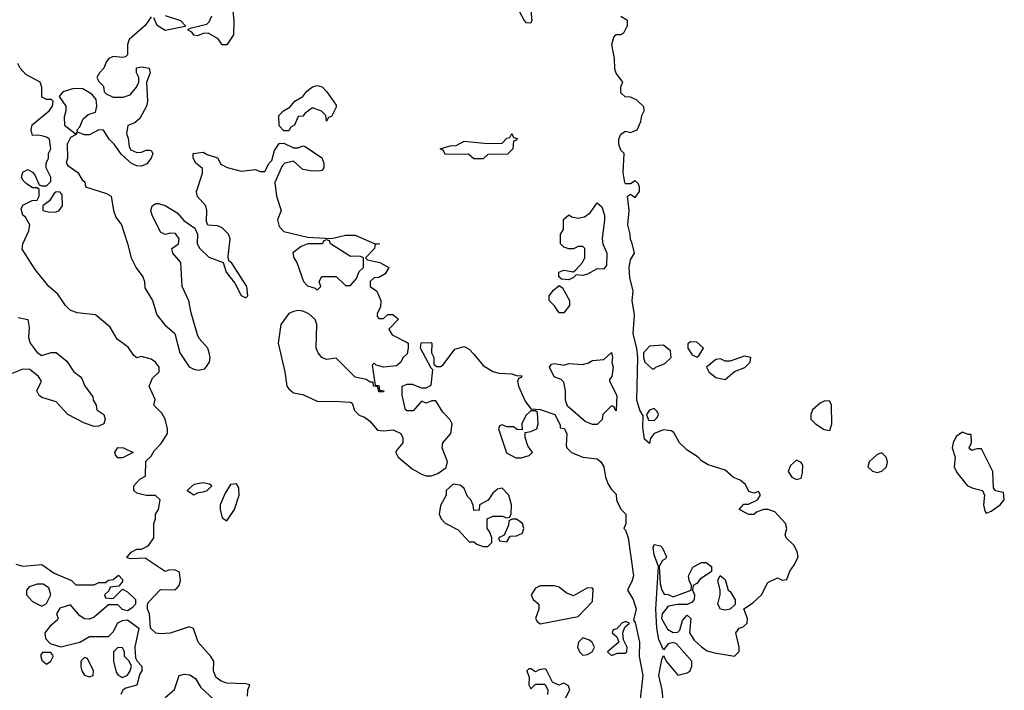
# Model space of a CAD drawing. Header units: inches. Extents: x 2380053 to 2584298, y 380219 to 546618.
# Tile 336 of 656: x 2525976 to 2530126, y 431188 to 434014. Entities that reach past the tile are written whole.
import ezdxf

# ---------------------------------------------------------------- set-up
doc = ezdxf.new("R2010")
doc.units = ezdxf.units.IN
doc.header["$MEASUREMENT"] = 0
doc.layers.add('C5423', color=7, linetype='Continuous')
doc.layers.add('C5433', color=7, linetype='Continuous')

msp = doc.modelspace()

# ---------------------------------------------------------------- linework, layer by layer
at = {"layer": 'C5423', "color": 2}
for points, elevation in [([(2528082, 434050), (2528102.8, 434010), (2528110, 434002.8), (2528130, 434001), (2528136, 434010), (2528130, 434066)], 42), ([(2526530, 434026), (2526504.7, 433990), (2526438, 433930), (2526431.3, 433910), (2526430, 433866), (2526422, 433858), (2526410, 433855.3), (2526370, 433859), (2526352, 433850), (2526342, 433838), (2526331, 433809), (2526312, 433790), (2526302, 433770), (2526310, 433754), (2526330, 433734), (2526332, 433710), (2526341, 433701), (2526370, 433686.8), (2526412.7, 433687.3), (2526442, 433698), (2526469, 433730), (2526478, 433750), (2526478, 433770), (2526468.7, 433790), (2526468.9, 433811.1), (2526490, 433816), (2526522, 433810), (2526526, 433790), (2526510.9, 433749.1), (2526514.8, 433670), (2526511.3, 433650), (2526482.8, 433597.2), (2526461, 433579), (2526431.6, 433568.4), (2526426.4, 433533.6), (2526434, 433514), (2526438, 433478), (2526444.9, 433464.9), (2526470, 433454), (2526490, 433456), (2526510, 433464.7), (2526523.6, 433463.6), (2526530, 433462), (2526538, 433450), (2526531, 433430), (2526512.8, 433407.2), (2526490, 433397.2), (2526470, 433398), (2526447.9, 433407.9), (2526405.4, 433445.4), (2526374, 433490), (2526354, 433510), (2526330, 433548.7), (2526310, 433549.2), (2526270, 433529), (2526250, 433529), (2526220.4, 433540.4), (2526218, 433550), (2526230, 433562), (2526243.7, 433596.3), (2526265.6, 433614.4), (2526295.5, 433624.5), (2526301.2, 433650), (2526298, 433678), (2526280.4, 433700.4), (2526242, 433722), (2526204.7, 433724.7), (2526158, 433710), (2526142, 433690), (2526170.7, 433650), (2526170.7, 433630), (2526163.5, 433603.5), (2526164.7, 433570), (2526210, 433534), (2526218, 433538), (2526214, 433530), (2526190, 433518), (2526176, 433490), (2526178, 433430), (2526172, 433410), (2526179.6, 433399.6), (2526222, 433370), (2526239.6, 433339.6), (2526251.3, 433330), (2526254, 433310), (2526342, 433282), (2526362, 433270), (2526371, 433210), (2526382, 433182), (2526404.7, 433150), (2526431.1, 433071.1), (2526446, 433010), (2526467.9, 432967.9), (2526494.8, 432930), (2526502.8, 432910), (2526504, 432884), (2526536, 432830), (2526554.8, 432770), (2526587.5, 432727.5), (2526630, 432691.3), (2526650.7, 432610), (2526690, 432550.8), (2526710, 432540.7), (2526730, 432537.3), (2526757, 432543), (2526776, 432570), (2526779.3, 432590), (2526775.1, 432610), (2526769.2, 432630), (2526733.2, 432670), (2526726.3, 432686.3), (2526698.6, 432778.6), (2526689.3, 432829.3), (2526661.2, 432890), (2526655.3, 432990), (2526622, 433030), (2526618, 433050), (2526646, 433070), (2526648, 433090), (2526633.2, 433113.2), (2526610, 433114), (2526590, 433108), (2526570, 433118), (2526534, 433190), (2526529, 433210), (2526535.3, 433230), (2526550, 433238.8), (2526560.9, 433239.1), (2526590, 433230.6), (2526639.9, 433199.9), (2526667.5, 433167.5), (2526714.8, 433134.8), (2526726, 433110), (2526724.7, 433070), (2526736, 433050), (2526773.7, 433013.7), (2526834, 432990), (2526846.8, 432950), (2526883.5, 432903.5), (2526910, 432852), (2526930, 432842), (2526938, 432850), (2526933.2, 432890), (2526870, 432988), (2526858, 432998), (2526855.3, 433015.3), (2526862.7, 433090), (2526856, 433110), (2526830, 433137.2), (2526810, 433145.2), (2526768.7, 433148.7), (2526764, 433164), (2526765.2, 433210), (2526761.2, 433230), (2526724, 433270), (2526721.2, 433290), (2526747.3, 433367.3), (2526747.3, 433387.3), (2526718, 433410), (2526708, 433430), (2526708, 433450), (2526750, 433456), (2526766, 433446), (2526810, 433431.3), (2526824.7, 433404.7), (2526850.7, 433390.7), (2526910, 433376), (2526970, 433382), (2526990, 433374), (2527010, 433374), (2527028, 433410), (2527039, 433421), (2527050, 433462), (2527070, 433492), (2527090, 433494), (2527130, 433474), (2527150, 433474), (2527170, 433482), (2527179.6, 433479.6), (2527250, 433431.3), (2527258.8, 433410), (2527258, 433390), (2527250, 433378), (2527243.6, 433376.4), (2527210, 433375.3), (2527170, 433382), (2527130, 433418), (2527094, 433410), (2527082, 433398), (2527051.6, 433328.4), (2527058, 433270), (2527078, 433210), (2527062.8, 433170), (2527070, 433142), (2527090, 433121), (2527190, 433098), (2527290, 433091.3), (2527350, 433106), (2527390, 433106), (2527470, 433070.8), (2527494, 433070), (2527474, 433066), (2527472, 433050), (2527434, 433010), (2527442, 433002), (2527494, 432990), (2527532, 432970), (2527516.9, 432943.1), (2527490, 432928), (2527470, 432926), (2527454, 432910), (2527454, 432890), (2527482, 432870), (2527498, 432830), (2527496.9, 432803.1), (2527483.6, 432776.4), (2527483.6, 432763.6), (2527490, 432754), (2527510, 432754), (2527528.4, 432771.6), (2527548.4, 432771.6), (2527570, 432754), (2527572, 432750), (2527532, 432710), (2527546.4, 432686.4), (2527610, 432654), (2527614, 432650), (2527614, 432630), (2527610, 432606), (2527591.6, 432588.4), (2527582, 432570), (2527564.7, 432555.3), (2527510, 432549), (2527478, 432558), (2527470, 432566), (2527462, 432558), (2527474, 432474), (2527490, 432472), (2527492.7, 432452.7), (2527511.3, 432450), (2527510, 432446), (2527490, 432446), (2527486, 432466), (2527468, 432470), (2527466, 432486), (2527454, 432486), (2527437.2, 432497.2), (2527390, 432508), (2527310, 432588), (2527270, 432581.2), (2527249.6, 432589.6), (2527234, 432610), (2527226, 432630), (2527229, 432730), (2527222, 432750), (2527194.5, 432774.5), (2527170, 432785.2), (2527150, 432789), (2527130, 432784), (2527110, 432775.3), (2527077.3, 432730), (2527065.5, 432650), (2527094, 432530), (2527102.8, 432470), (2527110, 432458), (2527130, 432441), (2527170, 432434.8), (2527230, 432406), (2527324.5, 432404.5), (2527370, 432402), (2527378, 432398), (2527387.1, 432367.1), (2527407.7, 432347.7), (2527430, 432338.8), (2527450, 432322.8), (2527484.5, 432284.5), (2527510, 432281), (2527550, 432286), (2527582, 432270), (2527591.1, 432251.1), (2527591.1, 432231.1), (2527562.8, 432197.2), (2527561, 432190), (2527571.3, 432170), (2527630, 432121), (2527670, 432098), (2527690, 432091), (2527710, 432091.3), (2527738, 432102), (2527773.2, 432126.8), (2527779, 432150), (2527757.2, 432210), (2527759, 432230), (2527794, 432270), (2527799, 432310), (2527790, 432328), (2527759.3, 432359.3), (2527730, 432408), (2527712.7, 432407.3), (2527690, 432398), (2527670, 432406), (2527634.4, 432365.6), (2527610, 432365.2), (2527602, 432370), (2527588.4, 432431.6), (2527588, 432470), (2527610, 432478), (2527630, 432478), (2527670, 432462), (2527690, 432462), (2527710, 432474), (2527718, 432538), (2527710, 432546), (2527666, 432630), (2527668.4, 432651.6), (2527710, 432654), (2527714, 432650), (2527712, 432610), (2527722, 432590), (2527722, 432562), (2527732.7, 432552.7), (2527750, 432552), (2527760.4, 432559.6), (2527810, 432624.7), (2527850, 432636), (2527870, 432624.7), (2527890, 432604.7), (2527930, 432556), (2527970, 432531), (2527996.4, 432523.6), (2528050, 432522), (2528070, 432514), (2528092.7, 432512.7), (2528090, 432506), (2528078, 432502), (2528074, 432490), (2528078, 432470), (2528106.4, 432406.4), (2528130, 432374), (2528170, 432371.3), (2528232, 432350), (2528254, 432306), (2528254, 432294), (2528271.1, 432291.1), (2528282, 432270), (2528279.6, 432219.6), (2528282, 432210), (2528302, 432190), (2528350, 432170.8), (2528410, 432162.8), (2528426, 432150), (2528438.8, 432130), (2528445.4, 432085.4), (2528456.9, 432056.9), (2528470, 432034), (2528490, 432014), (2528491.3, 431990), (2528496.9, 431976.9), (2528511.3, 431950), (2528530.4, 431930.4), (2528530.5, 431889.5), (2528522, 431870), (2528530, 431862), (2528540.7, 431830), (2528563, 431670), (2528558, 431650), (2528538, 431610), (2528562, 431570), (2528574.4, 431530), (2528563.6, 431483.6), (2528570, 431474), (2528588, 431390), (2528587.3, 431330), (2528603.1, 431250), (2528590, 431138)], 38), ([(2526590, 434031.3), (2526654, 434010), (2526674, 433990), (2526674, 433986), (2526589.1, 433969.1), (2526555.3, 433990), (2526542, 434022)], 38), ([(2526874.8, 434050), (2526879.1, 434010), (2526878, 433950), (2526850, 433908), (2526830, 433908), (2526813.3, 433933.3), (2526770, 433957.2), (2526750, 433955.3), (2526726.3, 433946.3), (2526710, 433949.2), (2526702, 433962), (2526686, 433970), (2526686, 433974), (2526700.4, 433979.6), (2526764.5, 433995.5), (2526775.1, 434004.9), (2526786.6, 434030)], 38), ([(2528689.6, 431130), (2528684.5, 431190), (2528669.7, 431249.7), (2528682, 431318), (2528690, 431334), (2528701, 431310), (2528750, 431251), (2528790, 431261), (2528802, 431270), (2528809, 431290), (2528809, 431310), (2528744, 431384), (2528730, 431389), (2528710, 431384), (2528690, 431358), (2528670, 431402), (2528660.9, 431450), (2528658, 431530), (2528668.7, 431710), (2528650, 431758), (2528646, 431790), (2528650, 431802), (2528676.8, 431796.8), (2528684.7, 431790), (2528702, 431750), (2528698, 431742), (2528685.4, 431734.6), (2528671, 431709), (2528676, 431636), (2528682, 431610), (2528692.7, 431592.7), (2528710, 431592), (2528730, 431582), (2528806, 431610), (2528808, 431630), (2528798, 431650), (2528795.3, 431670), (2528813.6, 431706.4), (2528850, 431726), (2528870, 431726), (2528891.3, 431710), (2528891.6, 431688.4), (2528844, 431656), (2528830, 431638), (2528814, 431630), (2528812, 431610), (2528821, 431590), (2528818.8, 431570), (2528810, 431559), (2528790, 431548.7), (2528750, 431548.7), (2528710, 431542), (2528684.7, 431510), (2528681, 431490), (2528706, 431446), (2528730, 431431.3), (2528750, 431432), (2528759, 431441), (2528770, 431482), (2528790, 431504.7), (2528804.7, 431490), (2528798.8, 431430), (2528819.3, 431399.3), (2528850, 431370.8), (2528873.7, 431353.7), (2528904.9, 431344.9), (2528988.4, 431331.6), (2529008.7, 431351.3), (2529009, 431370), (2528994, 431430), (2529008, 431450), (2529025.2, 431454.8), (2529042, 431470), (2529044, 431490), (2529028.7, 431531.3), (2529064.5, 431555.5), (2529102, 431590), (2529130, 431642), (2529170, 431662), (2529190, 431652), (2529210, 431654), (2529222, 431690), (2529242, 431718), (2529257.2, 431750), (2529252.5, 431772.5), (2529239.5, 431799.5), (2529206, 431830), (2529203.1, 431843.1), (2529209, 431870), (2529204, 431890), (2529159.5, 431939.5), (2529131, 431949), (2529110.9, 431949.1), (2529081, 431939), (2529070, 431928.7), (2529050, 431928.7), (2529008, 431950), (2529028.4, 431971.6), (2529047.3, 431972.7), (2529086, 431990), (2529098, 432010), (2529090, 432026), (2529070, 432018), (2529050, 432026), (2529035.1, 432055.1), (2529012.7, 432072.7), (2528984.7, 432084.7), (2528950, 432115.3), (2528878, 432138), (2528850, 432155.3), (2528835.3, 432170), (2528790, 432199.3), (2528757.2, 432230), (2528733.6, 432273.6), (2528721.5, 432281.5), (2528690, 432286), (2528650.6, 432269.4), (2528634.8, 432250), (2528630, 432228), (2528610, 432246), (2528603.2, 432296.8), (2528604, 432344), (2528590, 432368), (2528576.9, 432410), (2528581.2, 432590), (2528577.2, 432630), (2528561.6, 432690), (2528567, 432770), (2528558, 432830), (2528561.2, 432870), (2528547.9, 432927.9), (2528545.1, 432970), (2528550, 433002), (2528568, 433030), (2528556.4, 433076.4), (2528550, 433086), (2528549.2, 433110), (2528539.3, 433150), (2528545.2, 433210), (2528538, 433270), (2528550, 433278), (2528570, 433264.7), (2528588.7, 433290), (2528588.7, 433310), (2528583.1, 433323.1), (2528570, 433335.3), (2528550, 433322), (2528530, 433322), (2528527.2, 433327.2), (2528519.3, 433370), (2528524, 433450), (2528510, 433464), (2528501.6, 433490), (2528502, 433510), (2528510, 433532), (2528530, 433544.7), (2528550, 433538), (2528578, 433550), (2528594.6, 433585.4), (2528598, 433610), (2528608, 433630), (2528607.3, 433647.3), (2528576.4, 433676.4), (2528550, 433688), (2528528.4, 433688.4), (2528510, 433706), (2528509.2, 433730.8), (2528518, 433750), (2528490, 433788.7), (2528485.1, 433805.1), (2528483.7, 433850), (2528472.3, 433910), (2528480.1, 433939.9), (2528490, 433952), (2528510, 433951.3), (2528522, 433958), (2528538, 433990), (2528538, 434010), (2528510, 434028)], 38), ([(2526936.4, 431163.6), (2526938, 431190), (2526946, 431210), (2526930, 431215.3), (2526850, 431217.2), (2526825.6, 431225.6), (2526802.7, 431242.7), (2526793.2, 431270), (2526794, 431310), (2526782, 431330), (2526729, 431390), (2526708.4, 431448.4), (2526690, 431455.3), (2526610, 431428.7), (2526570, 431426), (2526550, 431428), (2526528, 431450), (2526524, 431510), (2526515.3, 431530), (2526515.3, 431550), (2526520.2, 431559.8), (2526570, 431612), (2526630, 431611.3), (2526640.2, 431619.8), (2526648.7, 431630), (2526654, 431650), (2526650, 431686), (2526630, 431695.3), (2526605.4, 431694.6), (2526590, 431688.7), (2526504.7, 431744.7), (2526442, 431742), (2526428, 431748), (2526446, 431770), (2526470, 431782), (2526490, 431782), (2526510, 431792), (2526520.4, 431799.6), (2526542, 431830), (2526542, 431890), (2526548.7, 431910), (2526549, 431930), (2526562, 431950), (2526568, 431990), (2526548.7, 432008.7), (2526509.3, 432009.3), (2526470, 432018), (2526458, 432030), (2526458, 432050), (2526483.1, 432076.9), (2526506, 432090), (2526507.3, 432152.7), (2526530, 432174), (2526543.1, 432196.9), (2526572.7, 432227.3), (2526599, 432270), (2526599, 432290), (2526589, 432330), (2526575.5, 432355.5), (2526542, 432390), (2526547.3, 432412.7), (2526522, 432470), (2526536.5, 432503.5), (2526564, 432530), (2526564, 432550), (2526549, 432570), (2526530, 432582.7), (2526490, 432594), (2526470, 432588.7), (2526458, 432598), (2526433.8, 432633.8), (2526387.3, 432667.3), (2526358, 432718), (2526295.3, 432770), (2526218.9, 432778.9), (2526189.6, 432789.6), (2526169.6, 432809.6), (2526137.4, 432857.4), (2526099.3, 432890), (2526041.7, 432961.7), (2525986.6, 433046.6), (2525989.4, 433070), (2526015.5, 433124.5), (2526019, 433150), (2526001.2, 433181.2), (2525989, 433190), (2525983.1, 433216.9), (2525990, 433232), (2526028.4, 433251.6), (2526050, 433254), (2526058, 433270), (2526058, 433298), (2526050, 433306), (2526030, 433306), (2526003.1, 433323.1), (2525990, 433338), (2525984, 433350), (2525989.3, 433370.7), (2526010, 433382), (2526030, 433372), (2526039.8, 433359.8), (2526058, 433318), (2526070, 433314), (2526090, 433314), (2526107.3, 433332.7), (2526108, 433350), (2526088, 433390), (2526088, 433410), (2526098, 433430), (2526098, 433450), (2526108, 433470), (2526102, 433510), (2526090, 433519), (2526070, 433524), (2526052, 433528), (2526030, 433526), (2526024, 433550), (2526029.3, 433570.7), (2526101.2, 433630), (2526114, 433650), (2526118, 433670), (2526110, 433678), (2526090, 433678), (2526070, 433688), (2526069, 433730), (2526062, 433750), (2526002.7, 433782.7), (2525978, 433810), (2525969, 433829)], 38), ([(2525970, 432758.8), (2526011.3, 432750), (2526016.8, 432716.8), (2526014, 432674), (2526021, 432650), (2526050, 432612), (2526070, 432598), (2526109.1, 432610.9), (2526130, 432610.8), (2526174.8, 432574.8), (2526204.7, 432530), (2526230.7, 432510.7), (2526239.1, 432499.1), (2526250, 432472), (2526284.7, 432424.7), (2526286, 432410), (2526298, 432390), (2526302, 432370), (2526331, 432350), (2526336, 432330), (2526331, 432310), (2526310, 432301.2), (2526290, 432299), (2526250, 432313.2), (2526179, 432350), (2526130, 432404), (2526070, 432422), (2526058, 432430), (2526048, 432450), (2526068, 432490), (2526055.3, 432510), (2526019, 432539), (2525990, 432541.2), (2525890, 432502)], 38), ([(2530000, 432202), (2529990, 432198), (2529983.1, 432203.1), (2529978, 432210), (2529988, 432230), (2529986, 432266), (2529974, 432266), (2529950, 432275.3), (2529923, 432257), (2529910.8, 432230), (2529906.8, 432210), (2529918.8, 432170), (2529914.8, 432130), (2529925.8, 432105.8), (2529970, 432051), (2529990, 432041), (2530000, 432038.5)], 38), ([(2525959.8, 431719.8), (2525990, 431711.3), (2526070, 431718), (2526121, 431681), (2526194, 431650), (2526212.7, 431632.7), (2526290, 431632), (2526310, 431642), (2526338, 431642), (2526350, 431652), (2526370, 431654), (2526392.7, 431672.7), (2526410, 431654), (2526410, 431646), (2526394, 431626), (2526358, 431622), (2526352.7, 431607.3), (2526334, 431590), (2526338, 431578), (2526370, 431574), (2526410, 431614), (2526430, 431602), (2526464.7, 431570), (2526464.7, 431550), (2526450, 431535.3), (2526430, 431522), (2526410, 431528), (2526390, 431548), (2526350, 431548), (2526290, 431495.3), (2526270, 431488), (2526250, 431488.7), (2526230, 431502), (2526190, 431548), (2526146, 431534), (2526132, 431510), (2526138, 431490), (2526135.3, 431484.7), (2526103.5, 431456.5), (2526082.8, 431430), (2526085.4, 431405.4), (2526104.7, 431384.7), (2526150, 431371.3), (2526229.4, 431390.6), (2526270, 431414), (2526350, 431414), (2526370, 431434), (2526390, 431472), (2526410, 431482), (2526430, 431484.7), (2526478, 431450), (2526461, 431370), (2526464.7, 431324.7), (2526470.9, 431310.9), (2526490.6, 431290), (2526490.4, 431270), (2526482.5, 431257.5), (2526470.7, 431209.3), (2526423.6, 431196.4), (2526411.6, 431188.4), (2526402, 431170)], 38), ([(2528264, 431130), (2528295.3, 431190), (2528288.4, 431208.4), (2528270, 431218), (2528248.7, 431208.7), (2528222, 431222), (2528195.3, 431275.3), (2528190, 431278), (2528165.4, 431274.6), (2528150, 431266), (2528130, 431278), (2528122, 431278), (2528114, 431270), (2528123.6, 431243.6), (2528122, 431210), (2528130, 431194), (2528150, 431214), (2528190, 431214), (2528202, 431190), (2528201, 431170)], 38), ([(2526590, 431158), (2526629.4, 431190.6), (2526649, 431250), (2526670, 431256.3), (2526692.7, 431252.7), (2526717.1, 431237.1), (2526739.6, 431199.6), (2526814, 431130)], 38)]:
    msp.add_lwpolyline(points, dxfattribs=dict(at, elevation=elevation))
at = {"layer": 'C5423', "color": 2, "elevation": 38}
for points in [[(2527270, 433586), (2527266, 433610), (2527248.4, 433628.4), (2527210, 433642), (2527179.6, 433620.4), (2527170, 433608), (2527150, 433606), (2527134, 433570), (2527119.6, 433560.4), (2527110, 433546), (2527090, 433546), (2527070, 433566), (2527068, 433610), (2527088, 433630), (2527115.3, 433644.7), (2527135.3, 433670), (2527169.3, 433690.7), (2527187, 433713), (2527210, 433731), (2527230, 433736), (2527250.8, 433730.8), (2527271.3, 433710), (2527310, 433654), (2527310, 433646), (2527290, 433606), (2527278, 433602)], [(2527890, 433428), (2527867.3, 433447.3), (2527770, 433446), (2527762, 433462), (2527748, 433470), (2527790, 433482), (2527816.4, 433483.6), (2527850, 433502), (2527948, 433492), (2528010, 433494), (2528030, 433514), (2528042, 433518), (2528050, 433534), (2528058, 433518), (2528072.7, 433512.7), (2528070, 433506), (2528058, 433502), (2528054, 433470), (2528032.7, 433447.3), (2527950, 433446), (2527930, 433428)], [(2526130, 433288), (2526119.6, 433280.4), (2526102, 433250), (2526074, 433230), (2526074, 433210), (2526102.8, 433202.8), (2526130, 433204), (2526142, 433210), (2526157.2, 433230), (2526155.3, 433275.3), (2526147.3, 433287.3)], [(2528436.9, 432963.1), (2528410, 432964), (2528370, 432942), (2528350, 432935.3), (2528322, 432938), (2528310, 432928), (2528290, 432918), (2528260.4, 432920.4), (2528248, 432930), (2528248, 432950), (2528270, 432958), (2528310, 432952), (2528320.4, 432959.6), (2528348, 432990), (2528358, 433010), (2528358, 433050), (2528350, 433058), (2528330, 433058), (2528310, 433048), (2528290, 433048), (2528270, 433055.3), (2528255.3, 433070), (2528255.3, 433110), (2528268, 433130), (2528268.4, 433171.6), (2528290, 433191.3), (2528303.6, 433183.6), (2528330, 433178), (2528356.5, 433183.5), (2528380.2, 433199.8), (2528410, 433242), (2528430, 433224.7), (2528440.4, 433190), (2528441.6, 433170), (2528430.5, 433090.5), (2528433.4, 433070), (2528450.5, 433030), (2528450, 432978)], [(2527270, 433086), (2527258, 433082), (2527251, 433069), (2527191.1, 433068.9), (2527162, 433058), (2527127.9, 433032.1), (2527131.3, 433010), (2527144.7, 432990), (2527172, 432910), (2527190, 432892), (2527222, 432882), (2527230, 432874), (2527246, 432890), (2527238, 432910), (2527250, 432932), (2527310, 432931.3), (2527350, 432894), (2527370, 432894), (2527396.4, 432923.6), (2527407.3, 432952.7), (2527426, 432970), (2527426, 433010), (2527410, 433018), (2527370, 433015.3), (2527286, 433070), (2527282, 433082)], [(2528250, 432778), (2528230, 432808), (2528208, 432830), (2528208, 432850), (2528225.6, 432874.4), (2528250, 432894), (2528263.6, 432883.6), (2528294, 432830), (2528294, 432810), (2528270, 432778)], [(2528803.6, 432656.4), (2528792.7, 432647.3), (2528792, 432630), (2528810, 432602), (2528830, 432592), (2528840.4, 432599.6), (2528858, 432630), (2528830, 432655.3)], [(2528490, 432366), (2528486, 432370), (2528482, 432382), (2528470, 432386), (2528434, 432350), (2528431.6, 432328.4), (2528410, 432308), (2528390, 432308), (2528360.2, 432320.2), (2528284.7, 432384.7), (2528277.2, 432410), (2528277.2, 432450), (2528270, 432486), (2528258, 432498), (2528229.1, 432509.1), (2528208.7, 432550), (2528218, 432562), (2528230, 432564.7), (2528270, 432558), (2528290, 432564.7), (2528350, 432561), (2528372.9, 432567.1), (2528390, 432578), (2528438, 432582), (2528470, 432612), (2528474.8, 432590), (2528471.3, 432570), (2528478, 432550), (2528472, 432510), (2528462, 432498), (2528462, 432490), (2528493.4, 432430), (2528490.7, 432369.3)], [(2528690, 432642), (2528630, 432638), (2528604.7, 432610), (2528604.7, 432590), (2528611.1, 432571.1), (2528642, 432542), (2528650, 432542), (2528658, 432550), (2528695.1, 432564.9), (2528722, 432590), (2528719, 432619)], [(2529030, 432596), (2528970, 432575.3), (2528950, 432575.3), (2528930, 432584), (2528910, 432582), (2528871.3, 432550), (2528881, 432530), (2528910, 432506), (2528950, 432498), (2528988.7, 432531.3), (2529032.5, 432547.5), (2529055.3, 432570), (2529058, 432590)], [(2529370, 432408), (2529350, 432398), (2529318, 432370), (2529311.3, 432350), (2529311.3, 432330), (2529330, 432311.3), (2529366.4, 432286.4), (2529390, 432282), (2529399, 432310), (2529398, 432390), (2529390, 432406)], [(2528150, 432366), (2528130, 432366), (2528110, 432346), (2528092, 432310), (2528094, 432286), (2528072.7, 432287.3), (2528058, 432298), (2528030, 432298), (2528010, 432306), (2527998, 432302), (2527994, 432290), (2528028.1, 432188.1), (2528068, 432168), (2528090, 432167.7), (2528123.1, 432176.9), (2528138, 432190), (2528118, 432218), (2528107.3, 432252.7), (2528106, 432274), (2528130, 432278), (2528155.3, 432290), (2528162, 432310), (2528158, 432358)], [(2528650, 432375.3), (2528630, 432368), (2528618, 432350), (2528626, 432326), (2528650, 432324.7), (2528663.1, 432336.9), (2528668.7, 432350), (2528663.1, 432363.1)], [(2526390, 432168), (2526380.4, 432180.4), (2526378, 432190), (2526390, 432211.3), (2526414, 432210), (2526454, 432190), (2526410, 432168)], [(2529610, 432188.7), (2529590, 432182), (2529556, 432150), (2529551.3, 432130), (2529570, 432111.3), (2529590, 432106), (2529610, 432111), (2529629, 432130), (2529634, 432150), (2529628.7, 432170)], [(2529250, 432158), (2529224.5, 432135.5), (2529214.8, 432110), (2529230, 432086), (2529250, 432076), (2529270, 432082), (2529276, 432104), (2529276.5, 432136.5), (2529270, 432148)], [(2526750, 432062), (2526710, 432055.3), (2526682, 432030), (2526710, 432012), (2526730, 432022), (2526750, 432024.7), (2526766, 432030), (2526786, 432050), (2526776.4, 432056.4)], [(2526890, 432058), (2526865.4, 432054.6), (2526842, 432018), (2526821, 431970), (2526821, 431950), (2526830, 431914), (2526850, 431902), (2526882, 431950), (2526902, 432010), (2526900.4, 432040.4)], [(2527803.6, 432056.4), (2527774, 432030), (2527774, 432010), (2527750, 431966), (2527744.7, 431930), (2527752, 431910), (2527770, 431892), (2527823.6, 431863.6), (2527870, 431814), (2527890, 431814), (2527903.6, 431803.6), (2527930, 431794), (2527950, 431794), (2527966, 431810), (2527966, 431830), (2527956.4, 431856.4), (2527946, 431870), (2527946, 431910), (2527970, 431922), (2528010, 431922), (2528030, 431914), (2528042, 431918), (2528048, 431932), (2528049, 431970), (2528037.2, 432010), (2528010, 432039), (2527990, 432035.3), (2527970, 432018), (2527951.1, 431988.9), (2527914, 431970), (2527912.7, 431947.3), (2527890, 431946), (2527887.3, 431967.3), (2527878, 431990), (2527864, 432004), (2527850, 432038), (2527832.9, 432052.9)], [(2528070, 431909), (2528051.3, 431908.7), (2528038, 431902), (2528036.9, 431883.1), (2528018, 431842), (2527994, 431830), (2527998, 431818), (2528030, 431814), (2528043.1, 431836.9), (2528070, 431838.8), (2528095.3, 431850), (2528101.2, 431870), (2528096, 431890)], [(2528950, 431526), (2528930, 431529.5), (2528919, 431550), (2528929, 431590), (2528929, 431610), (2528918, 431650), (2528928.4, 431671.6), (2528950, 431654), (2528962, 431610), (2528970, 431604.7), (2528991.1, 431568.9), (2528991.3, 431548.7), (2528970, 431529)], [(2526075.3, 431635.3), (2526050, 431635.3), (2526016.9, 431623.1), (2526004.7, 431610), (2526004.7, 431590), (2526030, 431562), (2526070, 431542), (2526090, 431554), (2526108, 431590), (2526099, 431619)], [(2528230, 431628), (2528170, 431628), (2528150, 431618), (2528131.3, 431590), (2528141, 431570), (2528164.7, 431550), (2528164, 431530), (2528150.8, 431490), (2528157.3, 431477.3), (2528170, 431467.7), (2528330, 431498), (2528390, 431562), (2528393.2, 431613.2), (2528390, 431618), (2528370, 431619), (2528310, 431586), (2528279, 431599), (2528250, 431622)], [(2528530, 431478), (2528514, 431470), (2528492.7, 431447.3), (2528478, 431442), (2528474, 431430), (2528492.7, 431412.7), (2528502, 431390), (2528454, 431350), (2528470, 431334), (2528496.4, 431343.6), (2528530, 431344.7), (2528535.3, 431350), (2528537.2, 431370), (2528520.4, 431400.4), (2528518, 431430), (2528526, 431454), (2528546, 431470)], [(2528350, 431409.2), (2528330.8, 431390), (2528327.7, 431370), (2528336.3, 431350), (2528350, 431336.3), (2528370, 431338), (2528389.2, 431350), (2528399.3, 431370), (2528389.5, 431389.5), (2528378.4, 431398.4)], [(2526390, 431368), (2526372, 431350), (2526372, 431310), (2526383.6, 431263.6), (2526391.6, 431251.6), (2526410, 431242), (2526430, 431252), (2526442, 431270), (2526448, 431290), (2526438, 431310), (2526418, 431330), (2526418, 431350), (2526410, 431366)], [(2526107.3, 431347.3), (2526072.7, 431347.3), (2526064.7, 431335.3), (2526070, 431314), (2526090, 431298), (2526108, 431310), (2526118, 431330), (2526116.4, 431336.4)], [(2526250, 431326), (2526234, 431310), (2526234, 431286), (2526238, 431270), (2526250, 431252), (2526270, 431244.7), (2526286, 431250), (2526288, 431270), (2526262, 431322)]]:
    msp.add_lwpolyline(points, close=True, dxfattribs=at)
at = {"layer": 'C5433', "color": 2, "elevation": 38}
msp.add_lwpolyline([(2530000, 432038.5), (2530034, 432030), (2530042, 432010), (2530038, 431970), (2530043.6, 431943.6), (2530050, 431934), (2530070, 431942), (2530108, 431970), (2530126, 431990), (2530122, 432022), (2530088.4, 432028.4), (2530080.4, 432040.4), (2530078, 432110), (2530030, 432206), (2530010, 432206), (2530000, 432202)], dxfattribs=at)

doc.saveas('drawing.dxf')
